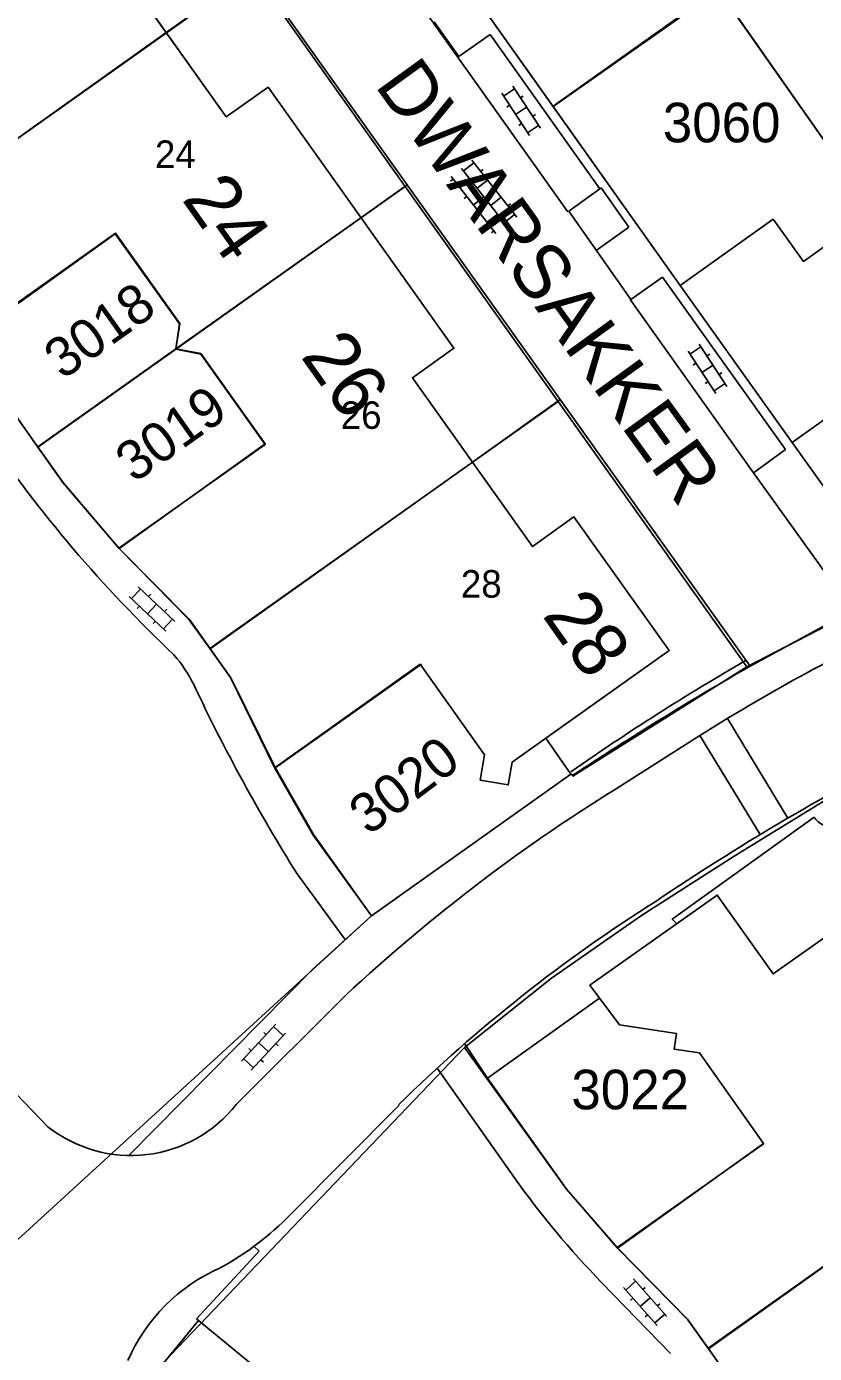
# Model space of a CAD drawing. Extents: x 148816 to 151297, y 399515 to 402500.
# Drawn here: x 150867.6 to 150903.4, y 400753.6 to 400813.9 of the extents above; entities that cross this region are included whole.
import ezdxf

# ---------------------------------------------------------------- set-up
doc = ezdxf.new("R2010")
doc.units = 0
for name, color, linetype in [('B01 Hoofdgebouw  [D] Norm', 7, 'Continuous'), ('B01 Hoofdgebouw  [T] Norm', 7, 'Continuous'), ('B01 hoofgebouw', 7, 'Continuous'), ('B07 Tussenmuur  [T] Norm', 7, 'Continuous'), ('G01 perceelsgrens', 7, 'Continuous'), ('S02 Open verharding  Norm', 7, 'Continuous'), ('T01 Muur  [T] Gem', 7, 'Continuous'), ('T04 Haag heg  [D] Gem', 7, 'Continuous'), ('V00 Kant verharding algemeen  [T] Norm', 7, 'Continuous'), ('V00 Kant verharding algemeen secundair  [T] Gem', 7, 'Continuous'), ('Z01 perceelnummer', 7, 'Continuous'), ('Z02 huisnummer', 7, 'Continuous'), ('Z02 Huisnummer  [Tekst] Norm', 7, 'Continuous'), ('Z06 straatnaam', 7, 'Continuous')]:
    doc.layers.add(name, color=color, linetype=linetype)

msp = doc.modelspace()

# ---------------------------------------------------------------- linework, layer by layer
at = {"layer": 'B01 Hoofdgebouw  [D] Norm'}
for points in [[(150864.961, 400799.739), (150871.598, 400804.484), (150874.523, 400800.392), (150874.36, 400799.254), (150875.489, 400799.037), (150878.426, 400794.929), (150871.777, 400790.176)], [(150891.189, 400781.54), (150889.663, 400780.456), (150889.484, 400779.413), (150888.213, 400779.634), (150888.41, 400780.777), (150885.472, 400784.903), (150878.881, 400780.209)], [(150897.15, 400768.105), (150897.043, 400767.393), (150898.19, 400767.22), (150901.106, 400763.099), (150894.457, 400758.346)]]:
    msp.add_lwpolyline(points, dxfattribs=at)
at = {"layer": 'B01 Hoofdgebouw  [T] Norm'}
for p, q in [((150876.655, 400809.799), (150871.194, 400817.481)), ((150876.655, 400809.799), (150878.555, 400811.15)), ((150887.011, 400799.281), (150878.555, 400811.15)), ((150909.284, 400807.774), (150902.92, 400803.227)), ((150901.546, 400805.154), (150897.313, 400802.134)), ((150902.92, 400803.227), (150901.546, 400805.154)), ((150897.313, 400802.134), (150902.408, 400794.991)), ((150887.011, 400799.281), (150885.121, 400797.935)), ((150885.121, 400797.935), (150890.587, 400790.257)), ((150904.686, 400796.612), (150902.408, 400794.991)), ((150890.587, 400790.257), (150892.477, 400791.603)), ((150892.477, 400791.603), (150896.804, 400785.528)), ((150874.981, 400786.939), (150871.777, 400790.176)), ((150876.854, 400784.291), (150874.981, 400786.939)), ((150896.804, 400785.528), (150891.189, 400781.54)), ((150878.881, 400780.209), (150876.854, 400784.291)), ((150891.189, 400781.54), (150892.337, 400779.9)), ((150897.654, 400755.085), (150894.457, 400758.346)), ((150899.542, 400752.45), (150897.654, 400755.085))]:
    msp.add_line(p, q, dxfattribs=at)
msp.add_lwpolyline([(150905.358, 400773.519), (150901.538, 400770.815), (150898.996, 400774.406), (150893.201, 400770.304), (150894.549, 400768.494), (150897.15, 400768.105), (150897.043, 400767.393)], dxfattribs=at)
at = {"layer": 'B01 hoofgebouw'}
for points in [[(150885.472, 400784.903), (150888.41, 400780.777), (150888.213, 400779.634), (150889.484, 400779.413), (150889.663, 400780.456), (150896.804, 400785.528), (150892.477, 400791.603), (150890.587, 400790.257), (150885.121, 400797.935), (150887.011, 400799.281), (150878.555, 400811.15), (150876.655, 400809.799), (150871.194, 400817.481), (150873.094, 400818.832), (150868.759, 400824.898), (150861.691, 400819.866), (150860.644, 400820.024), (150860.45, 400818.983), (150861.496, 400818.825), (150864.403, 400814.758)], [(150864.575, 400814.516), (150857.85, 400809.74), (150861.05, 400806.48), (150861.993, 400805.158), (150862.94, 400803.83), (150864.94, 400799.78), (150871.616, 400804.506), (150874.534, 400800.41), (150874.356, 400799.234), (150875.491, 400799.01), (150878.421, 400794.898), (150871.77, 400790.19), (150874.97, 400786.93), (150875.909, 400785.617), (150876.85, 400784.3), (150878.87, 400780.18), (150885.534, 400784.905)], [(150901.546, 400805.154), (150902.92, 400803.227), (150909.284, 400807.774), (150907.906, 400809.702), (150912.161, 400812.743), (150914.336, 400809.7)], [(150914.336, 400809.7), (150917.242, 400805.632), (150914.972, 400804.01), (150917.158, 400800.951), (150915.081, 400799.454), (150914.657, 400800.048), (150908.498, 400795.655), (150908.922, 400795.061), (150906.842, 400793.581), (150904.686, 400796.612), (150902.408, 400794.991), (150897.313, 400802.134), (150901.383, 400805.037)], [(150901.546, 400805.154), (150901.383, 400805.037)], [(150897.043, 400767.393), (150897.15, 400768.105), (150894.549, 400768.494), (150893.201, 400770.304), (150898.996, 400774.406), (150901.538, 400770.815), (150905.358, 400773.519)], [(150901.106, 400763.099), (150898.19, 400767.22), (150897.043, 400767.393)], [(150901.1, 400763.082), (150894.45, 400758.37), (150897.65, 400755.11), (150898.587, 400753.789), (150899.53, 400752.46), (150901.55, 400748.37), (150908.222, 400753.101), (150911.133, 400749), (150910.957, 400747.844), (150912.107, 400747.628), (150915.03, 400743.511), (150908.38, 400738.8), (150911.58, 400735.56), (150912.518, 400734.24), (150913.47, 400732.9), (150915.47, 400728.82), (150922.12, 400733.531), (150925.032, 400729.43), (150924.815, 400728.295), (150926.108, 400728.048), (150926.308, 400729.094), (150929.306, 400731.226)]]:
    msp.add_lwpolyline(points, dxfattribs=at)
at = {"layer": 'B07 Tussenmuur  [T] Norm'}
for p, q in [((150873.924, 400813.639), (150861.998, 400805.157)), ((150882.782, 400805.215), (150874.36, 400799.254)), ((150887.853, 400794.095), (150875.923, 400785.607)), ((150910.5, 400762.24), (150898.597, 400753.768))]:
    msp.add_line(p, q, dxfattribs=at)
at = {"layer": 'G01 perceelsgrens'}
for points in [[(150876.32, 400831.68), (150882.962, 400822.317), (150887.948, 400815.32), (150891.534, 400810.27)], [(150861.993, 400805.158), (150877.84, 400816.412)], [(150877.84, 400816.412), (150884.801, 400806.629)], [(150891.534, 400810.27), (150899.073, 400815.589)], [(150899.073, 400815.589), (150906.126, 400805.517), (150915.323, 400792.576)], [(150891.534, 400810.27), (150897.313, 400802.134), (150902.408, 400794.991), (150907.18, 400788.32)], [(150868.072, 400794.786), (150884.801, 400806.629)], [(150884.801, 400806.629), (150891.756, 400796.854)], [(150861.993, 400805.158), (150862.94, 400803.83), (150864.94, 400799.78), (150866.95, 400796.38), (150868.072, 400794.786)], [(150875.909, 400785.617), (150891.756, 400796.854)], [(150891.756, 400796.854), (150900.34, 400784.79)], [(150868.072, 400794.786), (150869.21, 400793.17), (150871.77, 400790.19), (150874.97, 400786.93), (150875.909, 400785.617)], [(150900.34, 400784.79), (150907.18, 400788.32)], [(150875.909, 400785.617), (150876.85, 400784.3), (150878.87, 400780.18), (150880.61, 400777.13), (150883.26, 400773.46)], [(150883.26, 400773.46), (150892.33, 400779.9), (150892.43, 400779.81), (150900.34, 400784.79)], [(150887.5, 400767.47), (150891.46, 400770.62), (150895.55, 400773.48), (150899.76, 400776.17), (150904.49, 400779.07)], [(150864.29, 400756.12), (150883.26, 400773.46)], [(150872.82, 400752.13), (150887.5, 400767.47)], [(150887.5, 400767.47), (150892.14, 400761.02)], [(150898.587, 400753.789), (150914.472, 400765.045)], [(150892.14, 400761.02), (150894.45, 400758.37), (150897.65, 400755.11), (150898.587, 400753.789)], [(150898.587, 400753.789), (150899.53, 400752.46), (150901.55, 400748.37), (150903.3, 400745.32), (150904.676, 400743.391)]]:
    msp.add_lwpolyline(points, dxfattribs=at)
at = {"layer": 'S02 Open verharding  Norm'}
for p, q in [((150889.187, 400810.876), (150890.449, 400808.953)), ((150889.269, 400810.75), (150889.771, 400811.08)), ((150889.689, 400811.205), (150890.951, 400809.282)), ((150890.171, 400810.744), (150890.045, 400810.662)), ((150889.544, 400810.332), (150889.418, 400810.25)), ((150890.32, 400810.244), (150889.818, 400809.914)), ((150890.093, 400809.496), (150889.967, 400809.414)), ((150890.72, 400809.908), (150890.594, 400809.826)), ((150890.367, 400809.078), (150890.869, 400809.408)), ((150887.92, 400807.716), (150887.449, 400807.344)), ((150887.827, 400807.833), (150889.87, 400805.241)), ((150886.884, 400807.091), (150888.927, 400804.499)), ((150887.356, 400807.462), (150889.398, 400804.87)), ((150888.229, 400807.323), (150888.347, 400807.416)), ((150886.977, 400806.973), (150886.859, 400806.88)), ((150887.758, 400806.951), (150887.287, 400806.58)), ((150888.539, 400806.93), (150888.068, 400806.559)), ((150888.848, 400806.537), (150888.966, 400806.63)), ((150887.596, 400806.187), (150887.478, 400806.094)), ((150888.377, 400806.166), (150887.906, 400805.795)), ((150889.158, 400806.145), (150888.686, 400805.773)), ((150889.467, 400805.752), (150889.585, 400805.845)), ((150888.215, 400805.402), (150888.097, 400805.309)), ((150888.525, 400805.009), (150888.996, 400805.381)), ((150889.777, 400805.359), (150889.305, 400804.988)), ((150888.834, 400804.616), (150888.716, 400804.524)), ((150897.753, 400799.012), (150898.255, 400799.342)), ((150898.173, 400799.467), (150899.435, 400797.544)), ((150897.671, 400799.138), (150898.933, 400797.215)), ((150898.028, 400798.594), (150897.902, 400798.512)), ((150898.655, 400799.006), (150898.529, 400798.924)), ((150898.804, 400798.506), (150898.302, 400798.176)), ((150899.204, 400798.17), (150899.078, 400798.088)), ((150898.577, 400797.758), (150898.451, 400797.676)), ((150898.851, 400797.34), (150899.353, 400797.67)), ((150872.34, 400787.887), (150872.752, 400788.324)), ((150872.642, 400788.427), (150874.317, 400786.85)), ((150872.231, 400787.99), (150873.906, 400786.413)), ((150873.218, 400788.09), (150873.116, 400787.981)), ((150872.704, 400787.544), (150872.601, 400787.435)), ((150873.48, 400787.638), (150873.068, 400787.202)), ((150873.947, 400787.405), (150873.844, 400787.296)), ((150873.432, 400786.859), (150873.33, 400786.75)), ((150873.796, 400786.516), (150874.208, 400786.953)), ((150877.348, 400766.841), (150878.91, 400768.53)), ((150879.248, 400768.012), (150878.808, 400768.42)), ((150877.788, 400766.434), (150879.35, 400768.123)), ((150878.358, 400768.155), (150878.468, 400768.053)), ((150877.679, 400767.42), (150877.789, 400767.319)), ((150878.129, 400767.686), (150878.569, 400767.278)), ((150878.909, 400767.645), (150879.019, 400767.544)), ((150877.89, 400766.544), (150877.45, 400766.952)), ((150878.23, 400766.911), (150878.34, 400766.809)), ((150895.179, 400756.946), (150896.707, 400755.227)), ((150894.731, 400756.547), (150896.259, 400754.828)), ((150894.83, 400756.435), (150895.279, 400756.834)), ((150895.723, 400756.56), (150895.611, 400756.46)), ((150895.163, 400756.061), (150895.05, 400755.962)), ((150895.943, 400756.086), (150895.495, 400755.688)), ((150896.388, 400755.812), (150896.275, 400755.713)), ((150895.827, 400755.314), (150895.715, 400755.214)), ((150896.159, 400754.94), (150896.608, 400755.339))]:
    msp.add_line(p, q, dxfattribs=at)
at = {"layer": 'T01 Muur  [T] Gem'}
for p, q in [((150869.215, 400793.188), (150866.955, 400796.368)), ((150871.777, 400790.176), (150869.215, 400793.188)), ((150880.627, 400777.155), (150878.881, 400780.209)), ((150892.337, 400779.9), (150883.263, 400773.457)), ((150883.263, 400773.457), (150880.627, 400777.155)), ((150888.537, 400766.071), (150893.644, 400769.71)), ((150892.146, 400761.005), (150888.537, 400766.071)), ((150894.457, 400758.346), (150892.146, 400761.005))]:
    msp.add_line(p, q, dxfattribs=at)
at = {"layer": 'T04 Haag heg  [D] Gem'}
for p, q in [((150922.895, 400832.569), (150891.523, 400810.286)), ((150877.925, 400816.49), (150873.924, 400813.639)), ((150906.113, 400805.512), (150899.023, 400815.612)), ((150887.948, 400815.32), (150897.313, 400802.134)), ((150884.89, 400806.717), (150882.782, 400805.215)), ((150868.077, 400794.789), (150874.36, 400799.254)), ((150891.853, 400796.945), (150887.853, 400794.095))]:
    msp.add_line(p, q, dxfattribs=at)
at = {"layer": 'V00 Kant verharding algemeen  [T] Norm'}
for p, q in [((150818.533, 400899.832), (150900.496, 400784.817)), ((150886.119, 400814.12), (150887.236, 400812.552)), ((150887.236, 400812.552), (150888.656, 400813.553)), ((150888.656, 400813.553), (150893.653, 400806.533)), ((150893.653, 400806.533), (150892.238, 400805.507)), ((150893.72, 400806.58), (150893.653, 400806.533)), ((150894.976, 400804.791), (150893.72, 400806.58)), ((150892.238, 400805.507), (150895.072, 400801.501)), ((150893.494, 400803.732), (150894.976, 400804.791)), ((150895.072, 400801.501), (150896.511, 400802.513)), ((150896.511, 400802.513), (150902.108, 400794.675)), ((150902.108, 400794.675), (150900.648, 400793.614)), ((150900.648, 400793.614), (150905.144, 400787.345)), ((150905.147, 400787.347), (150900.498, 400784.818)), ((150898.207, 400781.66), (150894.816, 400779.506)), ((150892.443, 400779.86), (150892.337, 400779.9)), ((150879.873, 400775.37), (150882.043, 400772.398)), ((150880.61, 400771.048), (150883.263, 400773.457)), ((150872.219, 400762.556), (150880.61, 400771.048)), ((150882.078, 400769.839), (150877.108, 400764.877)), ((150888.537, 400766.071), (150887.502, 400767.646)), ((150868.536, 400763.868), (150866.364, 400766.116)), ((150886.245, 400766.523), (150889.773, 400761.536)), ((150879.563, 400759.865), (150884.516, 400764.849)), ((150875.301, 400755.129), (150878.156, 400758.205)), ((150877.918, 400758.425), (150878.156, 400758.205)), ((150893.742, 400756.772), (150896.87, 400753.552)), ((150875.301, 400755.129), (150881.552, 400750))]:
    msp.add_line(p, q, dxfattribs=at)
msp.add_lwpolyline([(150897.153, 400773.102), (150896.951, 400773.308), (150903.402, 400777.944)], dxfattribs=at)
for centre, radius, start, end in [((150916.459, 400829.941), 61.401, 214.13026, 226.60174), ((150943.348, 400710.147), 84.569, 115.12355, 122.26153), ((150869.268, 400781.014), 6.607, 26.42821, 40.75911), ((150956.82, 400687.421), 112.835, 120.05658, 124.85984), ((150971.96, 400659.695), 144.093, 119.7322, 123.4939), ((150949.927, 400819.197), 82.634, 205.24446, 212.03068), ((150957.565, 400683.345), 109.569, 117.1028, 124.03229), ((150936.568, 400711.265), 80, 121.45951, 132.93139), ((150904.251, 400778.515), 1.023, 213.9502, 335.43313), ((150933.674, 400714.687), 70.26, 122.19056, 134.43399), ((150872.318, 400768.658), 6.103, 231.71221, 321.71434), ((150923.024, 400785.203), 40.814, 215.44194, 224.155), ((150869.977, 400769.158), 13.351, 298.6637, 315.88992), ((150879.594, 400750.036), 8.074, 113.45058, 156.72633)]:
    msp.add_arc(centre, radius, start, end, dxfattribs=at)
at = {"layer": 'V00 Kant verharding algemeen secundair  [T] Gem'}
for p, q in [((150878.739, 400824.391), (150892.201, 400805.48)), ((150900.648, 400793.614), (150895.041, 400801.49)), ((150899.461, 400782.436), (150902.206, 400777.9)), ((150898.207, 400781.66), (150900.956, 400777.157)), ((150875.388, 400755.057), (150873.007, 400752.156))]:
    msp.add_line(p, q, dxfattribs=at)

# ---------------------------------------------------------------- texts
at = {"layer": 'Z01 perceelnummer'}
for s, p in [('3060', (150896.52, 400808.646)), ('3022', (150892.359, 400764.659))]:
    msp.add_text(s, height=1.8, dxfattribs=at).set_placement(p)
for s, rotation, p in [('3018', 35.46401, (150869.214, 400797.815)), ('3019', 35.31708, (150872.459, 400793.118)), ('3020', 36.93876, (150883.132, 400777.081))]:
    msp.add_text(s, height=1.8, rotation=rotation, dxfattribs=at).set_placement(p)
at = {"layer": 'Z02 huisnummer'}
for s, rotation, p in [('24', 305.47104, (150874.595, 400806.06)), ('26', 305.47104, (150880.003, 400798.913)), ('28', 305.4378, (150891, 400787.125))]:
    msp.add_text(s, height=2.5, rotation=rotation, dxfattribs=at).set_placement(p)
at = {"layer": 'Z02 Huisnummer  [Tekst] Norm'}
for s, p in [('24', (150873.406, 400807.482)), ('26', (150881.861, 400795.612)), ('28', (150887.329, 400787.936))]:
    msp.add_text(s, height=1.25, dxfattribs=at).set_placement(p)
at = {"layer": 'Z06 straatnaam'}
msp.add_text('DWARSAKKER', height=2.5, rotation=305.88411, dxfattribs=at).set_placement((150883.373, 400811.239))

doc.saveas('drawing.dxf')
